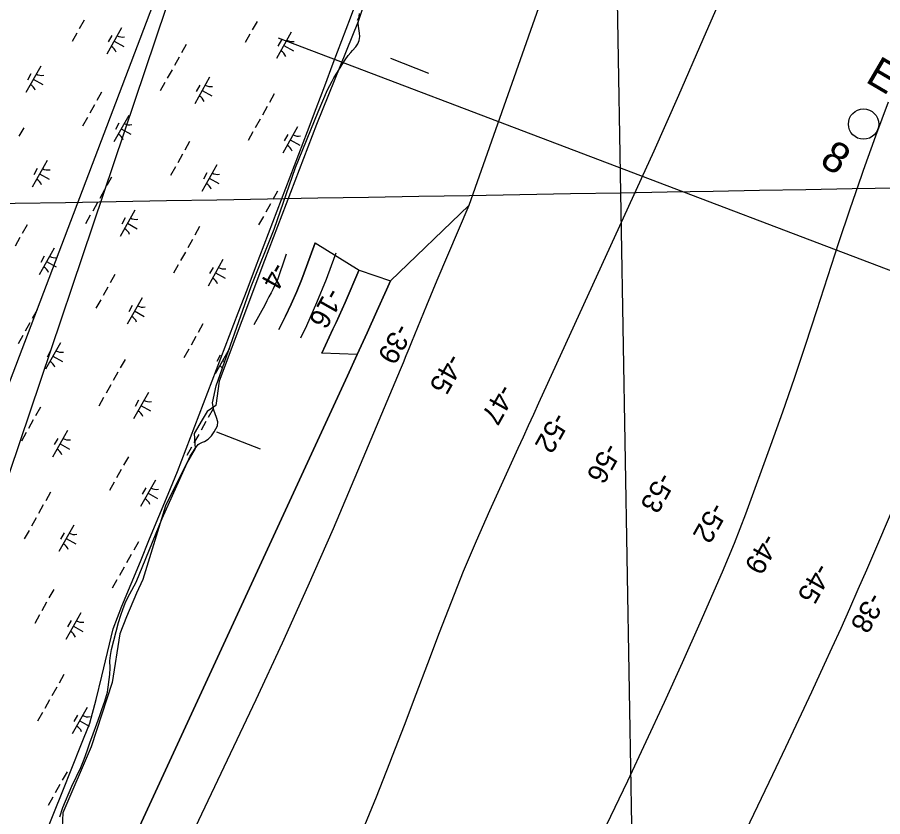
# Model space of a CAD drawing. Extents: x 3913936 to 3933962, y 195330 to 217741.
# Drawn here: x 3924225 to 3925651, y 204666 to 205982 of the extents above; entities that cross this region are included whole.
import ezdxf

# ---------------------------------------------------------------- set-up
doc = ezdxf.new("R2010")
doc.units = 0
for name, color, linetype in [('V-CHAN-NAID', 7, 'Continuous'), ('V-GRID-MAJR', 7, 'Continuous'), ('V-LEVE-TOET', 7, 'Continuous'), ('V-RIVR-EDGE', 7, 'Continuous'), ('V-RIVR-IDEN', 7, 'Continuous'), ('V-RIVR-MILE', 7, 'Continuous'), ('V-RIVR-RANG', 7, 'Continuous'), ('V-RRAP-FSHR', 7, 'Continuous'), ('V-TOPO-DPTH', 7, 'Continuous'), ('V-TOPO-MAJR', 7, 'Continuous'), ('V-TOPO-MINR', 7, 'Continuous'), ('V-UTIL-LINE', 7, 'Continuous'), ('V-WETL-SWMP', 7, 'Continuous')]:
    doc.layers.add(name, color=color, linetype=linetype)

msp = doc.modelspace()

# ---------------------------------------------------------------- linework, layer by layer
at = {"layer": 'V-GRID-MAJR'}
for points in [[(3925366, 197364), (3925326, 199633.5), (3925219.4, 205693.6), (3925112.7, 211753.6), (3925058.2, 214849.9)], [(3919352, 205590.8), (3919894.4, 205600.3), (3925219.4, 205693.6), (3930096.8, 205779.8)]]:
    msp.add_spline(points, degree=3, dxfattribs=at)
at = {"layer": 'V-LEVE-TOET'}
for p, q in [((3924839.9, 205915.3), (3924902.4, 205890.5)), ((3924553, 205299.8), (3924624.8, 205271.6))]:
    msp.add_line(p, q, dxfattribs=at)
at = {"layer": 'V-RIVR-EDGE'}
msp.add_lwpolyline([(3924839.4, 206136.1), (3924786.3, 205975.8), (3924717.9, 205806), (3924631.9, 205582.1), (3924557.6, 205382.9), (3924551.7, 205342.8), (3924537.6, 205333.4), (3924529.4, 205319.2), (3924516.4, 205296.8), (3924517.6, 205272.1), (3924503.4, 205247.3), (3924469.2, 205177.8), (3924431.5, 205056.4), (3924420.9, 205034), (3924404.4, 204995.1), (3924393.8, 204966.8), (3924380.8, 204886.6), (3924346.7, 204780.5), (3924299.5, 204672.1), (3924298.3, 204635.6)], dxfattribs=at)
at = {"layer": 'V-RIVR-MILE'}
msp.add_circle((3925619.4, 205806.6), 25, dxfattribs=at)
at = {"layer": 'V-RRAP-FSHR'}
msp.add_lwpolyline([(3924269.9, 204634.2), (3924284.8, 204671.4), (3924299.7, 204708.5), (3924314.6, 204745.6), (3924329.5, 204782.7), (3924344.4, 204819.8), (3924354.5, 204858.5), (3924363.9, 204897.4), (3924373.3, 204936.2), (3924382.7, 204975.1), (3924396.9, 205012.4), (3924412.2, 205049.4), (3924427.5, 205086.3), (3924442.8, 205123.3), (3924458.2, 205160.3), (3924473.5, 205197.2), (3924488.8, 205234.2), (3924503.2, 205271.5), (3924517.4, 205308.8), (3924531.7, 205346.2), (3924546, 205383.6), (3924560.3, 205420.9), (3924574.5, 205458.3), (3924588.8, 205495.7), (3924603.8, 205533.4), (3924617.4, 205570.4), (3924631.6, 205607.8), (3924645.9, 205645.1), (3924660.2, 205682.5), (3924674.4, 205719.9), (3924688.7, 205757.2), (3924703, 205794.6), (3924717.3, 205832), (3924731.5, 205869.4), (3924745.5, 205906.8), (3924759.6, 205944.3), (3924773.6, 205981.7), (3924787.7, 206019.2)], dxfattribs=at)
at = {"layer": 'V-TOPO-DPTH'}
for p, q in [((3924715.5, 205610.8), (3924787.9, 205565.8)), ((3924787.9, 205565.8), (3924839.9, 205548.6))]:
    msp.add_line(p, q, dxfattribs=at)
for points in [[(3925644.4, 207273.5), (3925496.5, 207009.8), (3925458.3, 206941.6), (3925420.2, 206873.4), (3925382.1, 206805.2), (3925344.1, 206736.9), (3924969.1, 205672.3), (3924951.3, 205631.2), (3924933.7, 205590.1), (3924916.4, 205548.8), (3924899.3, 205507.5), (3924874.6, 205447.5), (3924869.9, 205436.1), (3924865.2, 205424.7), (3924860.5, 205413.3), (3924855.8, 205401.9), (3924785.6, 205234.6), (3924745.1, 205139.9), (3924703.8, 205045.5), (3924661.2, 204951.7), (3924617.7, 204858.3), (3924470.8, 204548.4)], [(3924409.6, 204614), (3924768.7, 205391.8), (3924785, 205427.2), (3924801.2, 205462.7), (3924817.3, 205498.2), (3924833.3, 205533.8), (3924839.9, 205548.6), (3924969.1, 205672.3)], [(3924969.1, 205672.3), (3924951.3, 205631.2), (3924933.7, 205590.1), (3924916.4, 205548.8), (3924899.3, 205507.5), (3924874.6, 205447.5), (3924869.9, 205436.1), (3924865.2, 205424.7), (3924860.5, 205413.3), (3924855.8, 205401.9), (3924785.6, 205234.6), (3924745.1, 205139.9), (3924703.8, 205045.5), (3924661.2, 204951.7), (3924617.7, 204858.3), (3924470.8, 204548.4)], [(3924656, 205468.1), (3924666.8, 205490), (3924676.3, 205510.2), (3924685.4, 205530.6), (3924693.7, 205551.3), (3924701.6, 205572.2), (3924715.5, 205610.8)], [(3924787.9, 205565.8), (3924787.8, 205565.6), (3924764.9, 205512.7), (3924760.1, 205501.7), (3924755.2, 205490.6), (3924750.1, 205479.7), (3924745, 205468.7), (3924726.4, 205429.4)], [(3924785, 205427.2), (3924726.4, 205429.4), (3924745, 205468.7), (3924750.1, 205479.7), (3924755.2, 205490.6), (3924760.1, 205501.7), (3924764.9, 205512.7), (3924787.8, 205565.6), (3924787.9, 205565.8)], [(3924839.9, 205548.6), (3924833.3, 205533.8), (3924817.3, 205498.2), (3924801.2, 205462.7), (3924785, 205427.2)], [(3925264, 204305.4), (3925469.9, 204735.1), (3925491.5, 204780.4), (3925512.9, 204825.8), (3925534.1, 204871.4), (3925555.2, 204916.9), (3925567.8, 204944.5), (3925582.3, 204976.4), (3925596.7, 205008.4), (3925610.8, 205040.4), (3925624.7, 205072.5), (3925731.1, 205319.7)], [(3925264, 204305.4), (3925469.9, 204735.1), (3925491.5, 204780.4), (3925512.9, 204825.8), (3925534.1, 204871.4), (3925555.2, 204916.9), (3925567.8, 204944.5), (3925582.3, 204976.4), (3925596.7, 205008.4), (3925610.8, 205040.4), (3925624.7, 205072.5), (3925731.1, 205319.7)]]:
    msp.add_lwpolyline(points, dxfattribs=at)
at = {"layer": 'V-TOPO-MAJR'}
for points in [[(3925394.4, 206038), (3925354.7, 205945.8), (3925314.5, 205853.7), (3925273.6, 205762.1), (3925232.1, 205670.6), (3925083.8, 205346.8), (3925075.2, 205328.1), (3925066.7, 205309.5), (3925058.3, 205290.9), (3925049.8, 205272.2), (3925003.1, 205169.3), (3924981.1, 205119.6), (3924959.8, 205069.6), (3924939.5, 205019.2), (3924919.9, 204968.5), (3924900.8, 204917.7), (3924881.5, 204866.9), (3924862.2, 204816.1), (3924842.7, 204765.3), (3924838.3, 204753.8), (3924816.1, 204697.6), (3924793, 204641.6)], [(3925012.7, 204271.5), (3925230.7, 204724.8), (3925261.4, 204789.5), (3925291.6, 204854.3), (3925321.1, 204919.5), (3925350.1, 204984.9), (3925386.9, 205069), (3925397, 205092.6), (3925406.8, 205116.4), (3925416.1, 205140.3), (3925425.2, 205164.3), (3925466.6, 205277.5), (3925486.4, 205332.7), (3925505.8, 205388.2), (3925524.4, 205443.8), (3925542.6, 205499.7), (3925560.6, 205555.6), (3925578.9, 205611.4), (3925597.6, 205667), (3925616.6, 205722.6), (3925619.4, 205730.8), (3925639.7, 205787.3), (3925660.8, 205843.5)]]:
    msp.add_lwpolyline(points, dxfattribs=at)
at = {"layer": 'V-TOPO-MINR'}
for points in [[(3925644.4, 207273.5), (3925496.5, 207009.8), (3925458.3, 206941.6), (3925420.2, 206873.4), (3925382.1, 206805.2), (3925344.1, 206736.9), (3924969.1, 205672.3), (3924951.3, 205631.2), (3924933.7, 205590.1), (3924916.4, 205548.8), (3924899.3, 205507.5), (3924874.6, 205447.5), (3924869.9, 205436.1), (3924865.2, 205424.7), (3924860.5, 205413.3), (3924855.8, 205401.9), (3924785.6, 205234.6), (3924745.1, 205139.9), (3924703.8, 205045.5), (3924661.2, 204951.7), (3924617.7, 204858.3), (3924470.8, 204548.4)], [(3924715.5, 205610.8), (3924701.6, 205572.2), (3924693.7, 205551.3), (3924685.4, 205530.6), (3924676.3, 205510.2), (3924666.8, 205490), (3924656, 205468.1)], [(3924667.6, 205592.3), (3924662.7, 205577.2), (3924661.7, 205574.1)], [(3924749.9, 205594.2), (3924748.2, 205589.6), (3924733.5, 205550.7), (3924717.9, 205512.2), (3924701.1, 205474.2), (3924691.5, 205453.7)], [(3924661.7, 205574.1), (3924660.7, 205571), (3924659.7, 205567.9), (3924658.7, 205564.9), (3924655.1, 205554.8), (3924654, 205551.9), (3924652.8, 205549), (3924651.5, 205546.2), (3924650.2, 205543.4), (3924646.3, 205535.4), (3924642.9, 205528.6), (3924639.5, 205521.9), (3924636, 205515.2), (3924632.4, 205508.5), (3924614.7, 205475.7)], [(3924787.9, 205565.8), (3924787.8, 205565.6), (3924764.9, 205512.7), (3924760.1, 205501.7), (3924755.2, 205490.6), (3924750.1, 205479.7), (3924745, 205468.7), (3924726.4, 205429.4)], [(3924839.9, 205548.6), (3924833.3, 205533.8), (3924817.3, 205498.2), (3924801.2, 205462.7), (3924785, 205427.2), (3924768.7, 205391.8), (3924409.6, 204614)], [(3925264, 204305.4), (3925469.9, 204735.1), (3925491.5, 204780.4), (3925512.9, 204825.8), (3925534.1, 204871.4), (3925555.2, 204916.9), (3925567.8, 204944.5), (3925582.3, 204976.4), (3925596.7, 205008.4), (3925610.8, 205040.4), (3925624.7, 205072.5), (3925731.1, 205319.7)]]:
    msp.add_lwpolyline(points, dxfattribs=at)
at = {"layer": 'V-UTIL-LINE'}
msp.add_line((3924654.4, 205948.6), (3926575, 205219), dxfattribs=at)
for points in [[(3928328.3, 212380.9), (3926784.1, 210502.9), (3926424.7, 209908.7), (3925640.5, 208467.6), (3924952.2, 207329.2), (3923971.7, 204752.2), (3923252.9, 203563.7), (3921560.2, 201558.8), (3920397.9, 200112.9)], [(3928315.8, 212388.1), (3926944.7, 210748.9), (3926592.7, 210251.5), (3926408.9, 209915), (3925628.6, 208474.4), (3925140, 207727.4), (3924556, 206253.6), (3924055.8, 204771.5), (3923484.9, 203858.5), (3922256, 202262.6), (3921816.4, 201905.6), (3920704.8, 200345.1), (3920462.4, 200062.7)]]:
    msp.add_lwpolyline(points, dxfattribs=at)
at = {"layer": 'V-WETL-SWMP'}
for p, q in [((3924787.4, 205980.1), (3924788.6, 205989)), ((3924334.7, 205977.5), (3924326.9, 205963.6)), ((3924619.9, 205975.5), (3924612, 205961.6)), ((3924787.6, 205981.9), (3924785.1, 205977.3)), ((3924786.7, 205972), (3924787.4, 205980.1)), ((3924787.6, 205963.9), (3924786.7, 205972)), ((3924322.9, 205956.6), (3924315.1, 205942.7)), ((3924396.6, 205965.2), (3924372.1, 205921.6)), ((3924676.2, 205958), (3924651.7, 205914.4)), ((3924788.9, 205956.1), (3924787.6, 205963.9)), ((3924380.6, 205952.4), (3924374.7, 205941.9)), ((3924384.4, 205943.4), (3924400.1, 205934.6)), ((3924608.1, 205954.6), (3924600.3, 205940.7)), ((3924660.2, 205945.2), (3924654.3, 205934.7)), ((3924785.7, 205938.6), (3924788, 205944.1)), ((3924788, 205944.1), (3924789.2, 205950.6)), ((3924789.2, 205950.6), (3924788.9, 205956.1)), ((3924503.2, 205937.9), (3924495.4, 205923.9)), ((3924664, 205936.2), (3924679.7, 205927.4)), ((3924777.2, 205927.8), (3924782.6, 205933.6)), ((3924782.6, 205933.6), (3924785.7, 205938.6)), ((3924491.5, 205917), (3924483.6, 205903)), ((3924764.8, 205912.2), (3924769.9, 205919.3)), ((3924769.9, 205919.3), (3924774.3, 205924.6)), ((3924774.3, 205924.6), (3924777.2, 205927.8)), ((3924263.3, 205902.2), (3924238.8, 205858.6)), ((3924752.4, 205892), (3924759.9, 205904.9)), ((3924759.9, 205904.9), (3924764.8, 205912.2)), ((3924247.2, 205889.4), (3924241.3, 205879)), ((3924479.7, 205896), (3924471.9, 205882.1)), ((3924746.5, 205882.5), (3924752.4, 205892)), ((3924251, 205880.4), (3924266.7, 205871.6)), ((3924467.9, 205875.1), (3924460.1, 205861.2)), ((3924541.6, 205883.7), (3924517.1, 205840.1)), ((3924525.6, 205870.9), (3924519.7, 205860.4)), ((3924736, 205862.8), (3924743.4, 205877)), ((3924743.4, 205877), (3924746.5, 205882.5)), ((3924363.7, 205859.2), (3924355.8, 205845.3)), ((3924529.4, 205861.9), (3924545.1, 205853.1)), ((3924720.4, 205826.9), (3924736, 205862.8)), ((3924648.2, 205856.4), (3924640.4, 205842.4)), ((3924351.9, 205838.3), (3924344.1, 205824.3)), ((3924636.5, 205835.4), (3924628.6, 205821.5)), ((3924340.2, 205817.4), (3924332.3, 205803.4)), ((3924408.3, 205820.7), (3924383.8, 205777.1)), ((3924624.7, 205814.5), (3924616.9, 205800.6)), ((3924683.3, 205734.8), (3924720.4, 205826.9)), ((3924235.2, 205800.6), (3924227.4, 205786.7)), ((3924392.2, 205807.9), (3924386.3, 205797.5)), ((3924686.6, 205802.2), (3924662.1, 205758.6)), ((3924396, 205798.9), (3924411.7, 205790.1)), ((3924612.9, 205793.6), (3924605.1, 205779.7)), ((3924670.6, 205789.4), (3924664.7, 205778.9)), ((3924508.7, 205777.7), (3924500.8, 205763.7)), ((3924674.4, 205780.4), (3924690.1, 205771.6)), ((3924496.9, 205756.8), (3924489.1, 205742.8)), ((3924273.7, 205746.4), (3924249.1, 205702.8)), ((3924257.6, 205733.6), (3924251.7, 205723.2)), ((3924485.2, 205735.9), (3924477.3, 205721.9)), ((3924553.3, 205739.2), (3924528.8, 205695.6)), ((3924647.9, 205633.6), (3924683.3, 205734.8)), ((3924261.4, 205724.6), (3924277.1, 205715.8)), ((3924380.2, 205719.1), (3924372.4, 205705.2)), ((3924537.2, 205726.4), (3924531.3, 205716)), ((3924541, 205717.4), (3924556.7, 205708.6)), ((3924368.5, 205698.2), (3924360.6, 205684.2)), ((3924653.7, 205696.2), (3924645.8, 205682.2)), ((3924356.7, 205677.3), (3924348.9, 205663.3)), ((3924641.9, 205675.3), (3924634.1, 205661.3)), ((3924418.6, 205664.9), (3924394.1, 205621.3)), ((3924345, 205656.4), (3924337.1, 205642.4)), ((3924402.6, 205652.1), (3924396.7, 205641.7)), ((3924406.4, 205643.1), (3924422.1, 205634.3)), ((3924630.2, 205654.3), (3924622.3, 205640.4)), ((3924240.7, 205640.4), (3924232.9, 205626.5)), ((3924525.2, 205637.6), (3924517.4, 205623.7)), ((3924610.4, 205538.8), (3924647.9, 205633.6)), ((3924228.9, 205619.5), (3924221.1, 205605.6)), ((3924513.5, 205616.7), (3924505.6, 205602.7)), ((3924285.3, 205602), (3924260.8, 205558.4)), ((3924269.2, 205589.2), (3924263.4, 205578.7)), ((3924501.7, 205595.8), (3924493.9, 205581.8)), ((3924273, 205580.2), (3924288.7, 205571.3)), ((3924490, 205574.8), (3924482.1, 205560.9)), ((3924563.6, 205583.4), (3924539.1, 205539.8)), ((3924385.7, 205558.9), (3924377.9, 205545)), ((3924547.6, 205570.6), (3924541.7, 205560.2)), ((3924551.4, 205561.6), (3924567.1, 205552.8)), ((3924373.9, 205538), (3924366.1, 205524.1)), ((3924552.3, 205375.5), (3924610.4, 205538.8)), ((3924362.2, 205517.1), (3924354.3, 205503.1)), ((3924430.3, 205520.5), (3924405.8, 205476.9)), ((3924257.3, 205500.4), (3924249.4, 205486.4)), ((3924414.2, 205507.7), (3924408.4, 205497.2)), ((3924418, 205498.7), (3924433.7, 205489.8)), ((3924245.5, 205479.4), (3924237.7, 205465.5)), ((3924530.7, 205477.4), (3924522.9, 205463.5)), ((3924233.7, 205458.5), (3924225.9, 205444.6)), ((3924295.7, 205446.2), (3924271.2, 205402.6)), ((3924518.9, 205456.5), (3924511.1, 205442.6)), ((3924279.6, 205433.4), (3924273.8, 205422.9)), ((3924507.2, 205435.6), (3924499.3, 205421.6)), ((3924574.2, 205437.1), (3924550.8, 205395.4)), ((3924283.4, 205424.4), (3924299.1, 205415.6)), ((3924402.3, 205418.8), (3924394.4, 205404.9)), ((3924559.2, 205426.2), (3924553.4, 205415.7)), ((3924563, 205417.2), (3924566.5, 205415.2)), ((3924390.5, 205397.9), (3924382.7, 205384)), ((3924378.7, 205377), (3924370.9, 205363.1)), ((3924546.6, 205347.4), (3924552.3, 205375.5)), ((3924440.7, 205364.7), (3924416.2, 205321.1)), ((3924367, 205356.1), (3924359.1, 205342.1)), ((3924424.6, 205351.9), (3924418.8, 205341.4)), ((3924548.5, 205335.4), (3924546.6, 205347.4)), ((3924262.7, 205340.2), (3924254.9, 205326.2)), ((3924428.4, 205342.9), (3924444.1, 205334)), ((3924547.3, 205337.3), (3924539.4, 205323.4)), ((3924553.1, 205323.4), (3924548.5, 205335.4)), ((3924251, 205319.3), (3924243.1, 205305.3)), ((3924535.5, 205316.4), (3924527.7, 205302.5)), ((3924555, 205315.9), (3924553.1, 205323.4)), ((3924554.5, 205309.6), (3924555, 205315.9)), ((3924307.3, 205301.7), (3924282.8, 205258.1)), ((3924549.4, 205299.4), (3924554.5, 205309.6)), ((3924239.2, 205298.3), (3924231.4, 205284.4)), ((3924291.3, 205288.9), (3924285.4, 205278.5)), ((3924523.7, 205295.5), (3924515.9, 205281.6)), ((3924533.3, 205283.8), (3924539, 205287.8)), ((3924539, 205287.8), (3924544.7, 205293.3)), ((3924544.7, 205293.3), (3924549.4, 205299.4)), ((3924295.1, 205279.9), (3924310.7, 205271.1)), ((3924512, 205274.6), (3924504.1, 205260.6)), ((3924513.9, 205266.4), (3924517.7, 205272.4)), ((3924517.7, 205272.4), (3924522.9, 205278.7)), ((3924522.9, 205278.7), (3924524.5, 205279.8)), ((3924524.5, 205279.8), (3924529.9, 205282.5)), ((3924529.9, 205282.5), (3924533.3, 205283.8)), ((3924407.7, 205258.7), (3924399.9, 205244.7)), ((3924463.7, 205156.9), (3924509.8, 205259.5)), ((3924509.8, 205259.5), (3924513.9, 205266.4)), ((3924396, 205237.7), (3924388.1, 205223.8)), ((3924384.2, 205216.8), (3924376.4, 205202.9)), ((3924452.3, 205220.2), (3924427.8, 205176.6)), ((3924436.3, 205207.4), (3924430.4, 205196.9)), ((3924279.3, 205200.1), (3924271.5, 205186.1)), ((3924440.1, 205198.4), (3924455.7, 205189.6)), ((3924267.5, 205179.2), (3924259.7, 205165.2)), ((3924255.8, 205158.2), (3924247.9, 205144.3)), ((3924317.7, 205145.9), (3924293.2, 205102.3)), ((3924420.5, 205051.9), (3924463.7, 205156.9)), ((3924244, 205137.3), (3924236.2, 205123.4)), ((3924301.7, 205133.1), (3924295.8, 205122.7)), ((3924305.4, 205124.1), (3924321.1, 205115.3)), ((3924424.3, 205118.6), (3924416.5, 205104.6)), ((3924412.5, 205097.7), (3924404.7, 205083.7)), ((3924400.8, 205076.7), (3924392.9, 205062.8)), ((3924389, 205055.8), (3924381.2, 205041.9)), ((3924409.9, 205032.8), (3924420.5, 205051.9)), ((3924284.8, 205039.9), (3924276.9, 205026)), ((3924403.5, 205019.9), (3924409.9, 205032.8)), ((3924273, 205019), (3924265.2, 205005)), ((3924398.9, 205008.6), (3924403.5, 205019.9)), ((3924329.3, 205001.4), (3924304.8, 204957.8)), ((3924395.1, 204997.9), (3924398.9, 205008.6)), ((3924261.2, 204998.1), (3924253.4, 204984.1)), ((3924313.3, 204988.6), (3924307.4, 204978.2)), ((3924391.6, 204985.3), (3924395.1, 204997.9)), ((3924317.1, 204979.6), (3924332.8, 204970.8)), ((3924380, 204941.3), (3924391.6, 204985.3)), ((3924377.3, 204922.2), (3924378.2, 204931)), ((3924378.2, 204931), (3924380, 204941.3)), ((3924377.6, 204910.9), (3924377.3, 204922.2)), ((3924377.2, 204899.7), (3924377.6, 204910.9)), ((3924301.3, 204899.8), (3924293.5, 204885.9)), ((3924373.6, 204870.6), (3924377.2, 204899.7)), ((3924289.6, 204878.9), (3924281.7, 204865)), ((3924369.2, 204856.2), (3924373.6, 204870.6)), ((3924277.8, 204858), (3924270, 204844)), ((3924339.7, 204845.6), (3924315.2, 204802)), ((3924364.2, 204842), (3924369.2, 204856.2)), ((3924266, 204837.1), (3924258.2, 204823.1)), ((3924323.7, 204832.8), (3924317.8, 204822.4)), ((3924356, 204818.4), (3924360.9, 204832.1)), ((3924360.9, 204832.1), (3924364.2, 204842)), ((3924327.5, 204823.8), (3924343.2, 204815)), ((3924349.9, 204802.2), (3924356, 204818.4)), ((3924344.5, 204787.2), (3924349.9, 204802.2)), ((3924340, 204773.9), (3924344.5, 204787.2)), ((3924335.1, 204760.2), (3924340, 204773.9)), ((3924329.5, 204746.6), (3924335.1, 204760.2)), ((3924314.6, 204716.1), (3924329.5, 204746.6)), ((3924306.8, 204739.6), (3924298.9, 204725.7)), ((3924295, 204718.7), (3924287.2, 204704.8)), ((3924299.8, 204681), (3924314.6, 204716.1)), ((3924283.3, 204697.8), (3924275.4, 204683.9)), ((3924295, 204665.5), (3924299.8, 204681))]:
    msp.add_line(p, q, dxfattribs=at)
for centre, start, end in [((3924398.1, 205967.4), 239.8861, 281.4297), ((3924677.7, 205960.1), 239.8861, 281.4297), ((3924371, 205919.2), 19.8861, 61.4297), ((3924650.6, 205912), 19.8861, 61.4297), ((3924264.7, 205904.4), 239.8861, 281.4297), ((3924237.7, 205856.2), 19.8861, 61.4297), ((3924543.1, 205885.9), 239.8861, 281.4297), ((3924516, 205837.7), 19.8861, 61.4297), ((3924409.7, 205822.9), 239.8861, 281.4297), ((3924382.7, 205774.7), 19.8861, 61.4297), ((3924688.1, 205804.3), 239.8861, 281.4297), ((3924661, 205756.2), 19.8861, 61.4297), ((3924275.1, 205748.6), 239.8861, 281.4297), ((3924248.1, 205700.4), 19.8861, 61.4297), ((3924554.7, 205741.4), 239.8861, 281.4297), ((3924527.7, 205693.2), 19.8861, 61.4297), ((3924420.1, 205667.1), 239.8861, 281.4297), ((3924393.1, 205618.9), 19.8861, 61.4297), ((3924286.8, 205604.1), 239.8861, 281.4297), ((3924259.7, 205556), 19.8861, 61.4297), ((3924565.1, 205585.6), 239.8861, 281.4297), ((3924538.1, 205537.4), 19.8861, 61.4297), ((3924431.8, 205522.6), 239.8861, 281.4297), ((3924404.7, 205474.5), 19.8861, 61.4297), ((3924297.2, 205448.3), 239.8861, 281.4297), ((3924270.1, 205400.2), 19.8861, 61.4297), ((3924576.8, 205441.1), 239.8861, 247.0396), ((3924549.7, 205393), 42.2004, 61.4297), ((3924442.2, 205366.8), 239.8861, 281.4297), ((3924415.1, 205318.7), 19.8861, 61.4297), ((3924308.8, 205303.9), 239.8861, 281.4297), ((3924281.7, 205255.7), 19.8861, 61.4297), ((3924453.8, 205222.4), 239.8861, 281.4297), ((3924426.7, 205174.2), 19.8861, 61.4297), ((3924319.2, 205148.1), 239.8861, 281.4297), ((3924292.1, 205099.9), 19.8861, 61.4297), ((3924330.8, 205003.6), 239.8861, 281.4297), ((3924303.8, 204955.4), 19.8861, 61.4297), ((3924341.2, 204847.8), 239.8861, 281.4297), ((3924314.1, 204799.6), 19.8861, 61.4297)]:
    msp.add_arc(centre, 17.6, start, end, dxfattribs=at)

# ---------------------------------------------------------------- texts
at = {"layer": 'V-CHAN-NAID'}
msp.add_text('EQUILON OUTFALL (-8.1)', height=50, rotation=329.6517, dxfattribs=at).set_placement((3925620.8, 205876.9))
at = {"layer": 'V-RIVR-IDEN'}
msp.add_text('8', height=50, rotation=327.8674, dxfattribs=at).set_placement((3925545.1, 205740.6))
at = {"layer": 'V-RIVR-RANG'}
for s, rotation, p in [('-4', 240.5483, (3924645, 205581.6)), ('-16', 240.5483, (3924736, 205539.4)), ('-39', 240.6932, (3924849.3, 205480.7)), ('-45', 240.6932, (3924934.5, 205431.1)), ('-47', 240.6932, (3925019.3, 205380.8)), ('-52', 240.6932, (3925108.2, 205334.1)), ('-56', 240.6932, (3925193.6, 205284)), ('-53', 240.6932, (3925282.3, 205235.3)), ('-52', 240.6932, (3925368.6, 205185.9)), ('-49', 240.6932, (3925453.9, 205134.5)), ('-45', 240.6932, (3925541.1, 205085.9)), ('-38', 240.6932, (3925628.6, 205037.6))]:
    msp.add_text(s, height=33.5, rotation=rotation, dxfattribs=at).set_placement(p)

doc.saveas('drawing.dxf')
